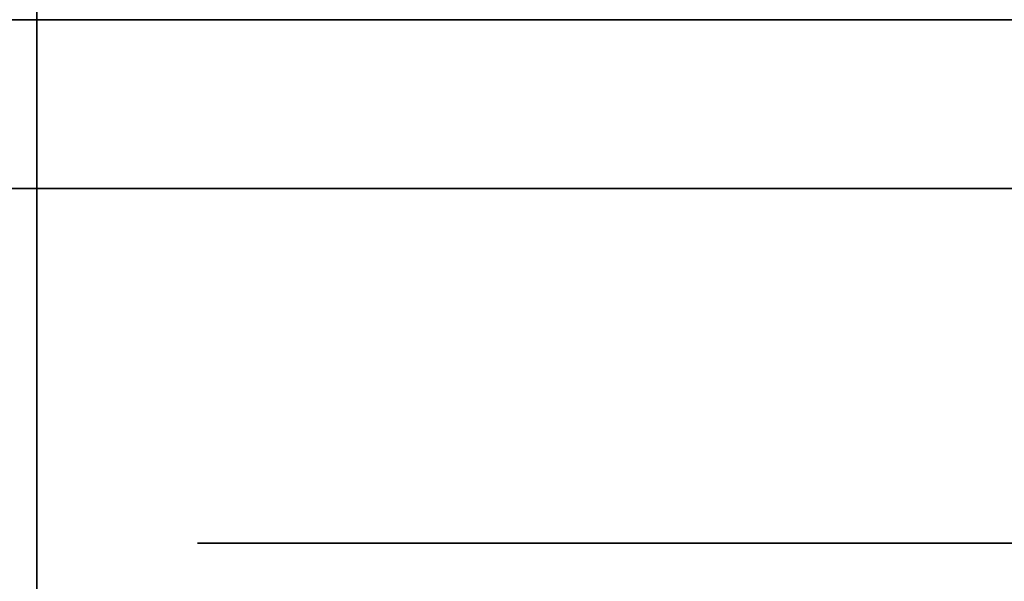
# Model space of a CAD drawing. Extents: x -1299 to -1246.9, y 2743.7 to 2747.9.
# Tile 333 of 656: x -1261.0467 to -1261.019, y 2747.8145 to 2747.8303. Entities that reach past the tile are written whole.
import ezdxf

# ---------------------------------------------------------------- set-up
doc = ezdxf.new("R2010")
doc.units = 0
doc.header["$LTSCALE"] = 150
doc.header["$MEASUREMENT"] = 0
doc.layers.add('3DFACE_BOLT', color=7, linetype='CONTINUOUS')
doc.layers.add('3DFACE_SHAPE', color=7, linetype='CONTINUOUS')

msp = doc.modelspace()

# ---------------------------------------------------------------- linework, layer by layer
at = {"layer": '3DFACE_BOLT', "color": 1}
for points, invisible_edges in [([(-1261.035927, 2747.825589, 0.065528), (-1261.036319, 2747.825589, 0.068), (-1261.035927, 2747.875589, 0.065528)], 14), ([(-1261.035927, 2747.875589, 0.065528), (-1261.036319, 2747.825589, 0.068), (-1261.036319, 2747.875589, 0.068)], 3), ([(-1261.036319, 2747.825589, 0.068), (-1261.035927, 2747.825589, 0.070472), (-1261.036319, 2747.875589, 0.068)], 14), ([(-1261.036319, 2747.875589, 0.068), (-1261.035927, 2747.825589, 0.070472), (-1261.035927, 2747.875589, 0.070472)], 3), ([(-1261.035927, 2747.825589, 0.135528), (-1261.036319, 2747.825589, 0.138), (-1261.035927, 2747.875589, 0.135528)], 14), ([(-1261.035927, 2747.875589, 0.135528), (-1261.036319, 2747.825589, 0.138), (-1261.036319, 2747.875589, 0.138)], 3), ([(-1261.036319, 2747.825589, 0.138), (-1261.035927, 2747.825589, 0.140472), (-1261.036319, 2747.875589, 0.138)], 14), ([(-1261.036319, 2747.875589, 0.138), (-1261.035927, 2747.825589, 0.140472), (-1261.035927, 2747.875589, 0.140472)], 3), ([(-1261.034791, 2747.825589, 0.063298), (-1261.035927, 2747.825589, 0.065528), (-1261.034791, 2747.875589, 0.063298)], 14), ([(-1261.034791, 2747.875589, 0.063298), (-1261.035927, 2747.825589, 0.065528), (-1261.035927, 2747.875589, 0.065528)], 3), ([(-1261.035927, 2747.825589, 0.070472), (-1261.034791, 2747.825589, 0.072702), (-1261.035927, 2747.875589, 0.070472)], 14), ([(-1261.035927, 2747.875589, 0.070472), (-1261.034791, 2747.825589, 0.072702), (-1261.034791, 2747.875589, 0.072702)], 3), ([(-1261.034791, 2747.825589, 0.133298), (-1261.035927, 2747.825589, 0.135528), (-1261.034791, 2747.875589, 0.133298)], 14), ([(-1261.034791, 2747.875589, 0.133298), (-1261.035927, 2747.825589, 0.135528), (-1261.035927, 2747.875589, 0.135528)], 3), ([(-1261.035927, 2747.825589, 0.140472), (-1261.034791, 2747.825589, 0.142702), (-1261.035927, 2747.875589, 0.140472)], 14), ([(-1261.035927, 2747.875589, 0.140472), (-1261.034791, 2747.825589, 0.142702), (-1261.034791, 2747.875589, 0.142702)], 3), ([(-1261.033021, 2747.825589, 0.061528), (-1261.034791, 2747.825589, 0.063298), (-1261.033021, 2747.875589, 0.061528)], 14), ([(-1261.033021, 2747.875589, 0.061528), (-1261.034791, 2747.825589, 0.063298), (-1261.034791, 2747.875589, 0.063298)], 3), ([(-1261.034791, 2747.825589, 0.072702), (-1261.033021, 2747.825589, 0.074472), (-1261.034791, 2747.875589, 0.072702)], 14), ([(-1261.034791, 2747.875589, 0.072702), (-1261.033021, 2747.825589, 0.074472), (-1261.033021, 2747.875589, 0.074472)], 3), ([(-1261.033021, 2747.825589, 0.131528), (-1261.034791, 2747.825589, 0.133298), (-1261.033021, 2747.875589, 0.131528)], 14), ([(-1261.033021, 2747.875589, 0.131528), (-1261.034791, 2747.825589, 0.133298), (-1261.034791, 2747.875589, 0.133298)], 3), ([(-1261.034791, 2747.825589, 0.142702), (-1261.033021, 2747.825589, 0.144472), (-1261.034791, 2747.875589, 0.142702)], 14), ([(-1261.034791, 2747.875589, 0.142702), (-1261.033021, 2747.825589, 0.144472), (-1261.033021, 2747.875589, 0.144472)], 3), ([(-1261.030791, 2747.825589, 0.060392), (-1261.033021, 2747.825589, 0.061528), (-1261.030791, 2747.875589, 0.060392)], 14), ([(-1261.030791, 2747.875589, 0.060392), (-1261.033021, 2747.825589, 0.061528), (-1261.033021, 2747.875589, 0.061528)], 3), ([(-1261.033021, 2747.825589, 0.074472), (-1261.030791, 2747.825589, 0.075608), (-1261.033021, 2747.875589, 0.074472)], 14), ([(-1261.033021, 2747.875589, 0.074472), (-1261.030791, 2747.825589, 0.075608), (-1261.030791, 2747.875589, 0.075608)], 3), ([(-1261.030791, 2747.825589, 0.130392), (-1261.033021, 2747.825589, 0.131528), (-1261.030791, 2747.875589, 0.130392)], 14), ([(-1261.030791, 2747.875589, 0.130392), (-1261.033021, 2747.825589, 0.131528), (-1261.033021, 2747.875589, 0.131528)], 3), ([(-1261.033021, 2747.825589, 0.144472), (-1261.030791, 2747.825589, 0.145608), (-1261.033021, 2747.875589, 0.144472)], 14), ([(-1261.033021, 2747.875589, 0.144472), (-1261.030791, 2747.825589, 0.145608), (-1261.030791, 2747.875589, 0.145608)], 3), ([(-1261.028319, 2747.825589, 0.06), (-1261.030791, 2747.825589, 0.060392), (-1261.028319, 2747.875589, 0.06)], 14), ([(-1261.028319, 2747.875589, 0.06), (-1261.030791, 2747.825589, 0.060392), (-1261.030791, 2747.875589, 0.060392)], 3), ([(-1261.030791, 2747.825589, 0.075608), (-1261.028319, 2747.825589, 0.076), (-1261.030791, 2747.875589, 0.075608)], 14), ([(-1261.030791, 2747.875589, 0.075608), (-1261.028319, 2747.825589, 0.076), (-1261.028319, 2747.875589, 0.076)], 3), ([(-1261.028319, 2747.825589, 0.13), (-1261.030791, 2747.825589, 0.130392), (-1261.028319, 2747.875589, 0.13)], 14), ([(-1261.028319, 2747.875589, 0.13), (-1261.030791, 2747.825589, 0.130392), (-1261.030791, 2747.875589, 0.130392)], 3), ([(-1261.030791, 2747.825589, 0.145608), (-1261.028319, 2747.825589, 0.146), (-1261.030791, 2747.875589, 0.145608)], 14), ([(-1261.030791, 2747.875589, 0.145608), (-1261.028319, 2747.825589, 0.146), (-1261.028319, 2747.875589, 0.146)], 3), ([(-1261.025847, 2747.825589, 0.060392), (-1261.028319, 2747.825589, 0.06), (-1261.025847, 2747.875589, 0.060392)], 14), ([(-1261.025847, 2747.875589, 0.060392), (-1261.028319, 2747.825589, 0.06), (-1261.028319, 2747.875589, 0.06)], 3), ([(-1261.028319, 2747.825589, 0.076), (-1261.025847, 2747.825589, 0.075608), (-1261.028319, 2747.875589, 0.076)], 14), ([(-1261.028319, 2747.875589, 0.076), (-1261.025847, 2747.825589, 0.075608), (-1261.025847, 2747.875589, 0.075608)], 3), ([(-1261.025847, 2747.825589, 0.130392), (-1261.028319, 2747.825589, 0.13), (-1261.025847, 2747.875589, 0.130392)], 14), ([(-1261.025847, 2747.875589, 0.130392), (-1261.028319, 2747.825589, 0.13), (-1261.028319, 2747.875589, 0.13)], 3), ([(-1261.028319, 2747.825589, 0.146), (-1261.025847, 2747.825589, 0.145608), (-1261.028319, 2747.875589, 0.146)], 14), ([(-1261.028319, 2747.875589, 0.146), (-1261.025847, 2747.825589, 0.145608), (-1261.025847, 2747.875589, 0.145608)], 3), ([(-1261.023616, 2747.825589, 0.061528), (-1261.025847, 2747.825589, 0.060392), (-1261.023616, 2747.875589, 0.061528)], 14), ([(-1261.023616, 2747.875589, 0.061528), (-1261.025847, 2747.825589, 0.060392), (-1261.025847, 2747.875589, 0.060392)], 3), ([(-1261.025847, 2747.825589, 0.075608), (-1261.023616, 2747.825589, 0.074472), (-1261.025847, 2747.875589, 0.075608)], 14), ([(-1261.025847, 2747.875589, 0.075608), (-1261.023616, 2747.825589, 0.074472), (-1261.023616, 2747.875589, 0.074472)], 3), ([(-1261.023616, 2747.825589, 0.131528), (-1261.025847, 2747.825589, 0.130392), (-1261.023616, 2747.875589, 0.131528)], 14), ([(-1261.023616, 2747.875589, 0.131528), (-1261.025847, 2747.825589, 0.130392), (-1261.025847, 2747.875589, 0.130392)], 3), ([(-1261.025847, 2747.825589, 0.145608), (-1261.023616, 2747.825589, 0.144472), (-1261.025847, 2747.875589, 0.145608)], 14), ([(-1261.025847, 2747.875589, 0.145608), (-1261.023616, 2747.825589, 0.144472), (-1261.023616, 2747.875589, 0.144472)], 3), ([(-1261.021847, 2747.825589, 0.063298), (-1261.023616, 2747.825589, 0.061528), (-1261.021847, 2747.875589, 0.063298)], 14), ([(-1261.021847, 2747.875589, 0.063298), (-1261.023616, 2747.825589, 0.061528), (-1261.023616, 2747.875589, 0.061528)], 3), ([(-1261.023616, 2747.825589, 0.074472), (-1261.021847, 2747.825589, 0.072702), (-1261.023616, 2747.875589, 0.074472)], 14), ([(-1261.023616, 2747.875589, 0.074472), (-1261.021847, 2747.825589, 0.072702), (-1261.021847, 2747.875589, 0.072702)], 3), ([(-1261.021847, 2747.825589, 0.133298), (-1261.023616, 2747.825589, 0.131528), (-1261.021847, 2747.875589, 0.133298)], 14), ([(-1261.021847, 2747.875589, 0.133298), (-1261.023616, 2747.825589, 0.131528), (-1261.023616, 2747.875589, 0.131528)], 3), ([(-1261.023616, 2747.825589, 0.144472), (-1261.021847, 2747.825589, 0.142702), (-1261.023616, 2747.875589, 0.144472)], 14), ([(-1261.023616, 2747.875589, 0.144472), (-1261.021847, 2747.825589, 0.142702), (-1261.021847, 2747.875589, 0.142702)], 3), ([(-1261.02071, 2747.825589, 0.065528), (-1261.021847, 2747.825589, 0.063298), (-1261.02071, 2747.875589, 0.065528)], 14), ([(-1261.02071, 2747.875589, 0.065528), (-1261.021847, 2747.825589, 0.063298), (-1261.021847, 2747.875589, 0.063298)], 3), ([(-1261.021847, 2747.825589, 0.072702), (-1261.02071, 2747.825589, 0.070472), (-1261.021847, 2747.875589, 0.072702)], 14), ([(-1261.021847, 2747.875589, 0.072702), (-1261.02071, 2747.825589, 0.070472), (-1261.02071, 2747.875589, 0.070472)], 3), ([(-1261.02071, 2747.825589, 0.135528), (-1261.021847, 2747.825589, 0.133298), (-1261.02071, 2747.875589, 0.135528)], 14), ([(-1261.02071, 2747.875589, 0.135528), (-1261.021847, 2747.825589, 0.133298), (-1261.021847, 2747.875589, 0.133298)], 3), ([(-1261.021847, 2747.825589, 0.142702), (-1261.02071, 2747.825589, 0.140472), (-1261.021847, 2747.875589, 0.142702)], 14), ([(-1261.021847, 2747.875589, 0.142702), (-1261.02071, 2747.825589, 0.140472), (-1261.02071, 2747.875589, 0.140472)], 3), ([(-1261.020319, 2747.825589, 0.068), (-1261.02071, 2747.825589, 0.065528), (-1261.020319, 2747.875589, 0.068)], 14), ([(-1261.020319, 2747.875589, 0.068), (-1261.02071, 2747.825589, 0.065528), (-1261.02071, 2747.875589, 0.065528)], 3), ([(-1261.02071, 2747.825589, 0.070472), (-1261.020319, 2747.825589, 0.068), (-1261.02071, 2747.875589, 0.070472)], 14), ([(-1261.02071, 2747.875589, 0.070472), (-1261.020319, 2747.825589, 0.068), (-1261.020319, 2747.875589, 0.068)], 3), ([(-1261.020319, 2747.825589, 0.138), (-1261.02071, 2747.825589, 0.135528), (-1261.020319, 2747.875589, 0.138)], 14), ([(-1261.020319, 2747.875589, 0.138), (-1261.02071, 2747.825589, 0.135528), (-1261.02071, 2747.875589, 0.135528)], 3), ([(-1261.02071, 2747.825589, 0.140472), (-1261.020319, 2747.825589, 0.138), (-1261.02071, 2747.875589, 0.140472)], 14), ([(-1261.02071, 2747.875589, 0.140472), (-1261.020319, 2747.825589, 0.138), (-1261.020319, 2747.875589, 0.138)], 3), ([(-1261.035006, 2747.815589, 0.056417), (-1261.041694, 2747.815589, 0.068), (-1261.035006, 2747.825589, 0.056417)], 14), ([(-1261.035006, 2747.825589, 0.056417), (-1261.041694, 2747.815589, 0.068), (-1261.041694, 2747.825589, 0.068)], 3), ([(-1261.041694, 2747.815589, 0.068), (-1261.035006, 2747.815589, 0.079583), (-1261.041694, 2747.825589, 0.068)], 14), ([(-1261.041694, 2747.825589, 0.068), (-1261.035006, 2747.815589, 0.079583), (-1261.035006, 2747.825589, 0.079583)], 3), ([(-1261.035006, 2747.825589, 0.056417), (-1261.041694, 2747.825589, 0.068), (-1261.035006, 2747.825589, 0.079583)], 12), ([(-1261.035006, 2747.815589, 0.126417), (-1261.041694, 2747.815589, 0.138), (-1261.035006, 2747.825589, 0.126417)], 14), ([(-1261.035006, 2747.825589, 0.126417), (-1261.041694, 2747.815589, 0.138), (-1261.041694, 2747.825589, 0.138)], 3), ([(-1261.041694, 2747.815589, 0.138), (-1261.035006, 2747.815589, 0.149583), (-1261.041694, 2747.825589, 0.138)], 14), ([(-1261.041694, 2747.825589, 0.138), (-1261.035006, 2747.815589, 0.149583), (-1261.035006, 2747.825589, 0.149583)], 3), ([(-1261.035006, 2747.825589, 0.126417), (-1261.041694, 2747.825589, 0.138), (-1261.035006, 2747.825589, 0.149583)], 12), ([(-1261.035927, 2747.825589, 0.070472), (-1261.036319, 2747.825589, 0.068), (-1261.035927, 2747.825589, 0.065528)], 12), ([(-1261.035927, 2747.825589, 0.140472), (-1261.036319, 2747.825589, 0.138), (-1261.035927, 2747.825589, 0.135528)], 12), ([(-1261.034791, 2747.825589, 0.072702), (-1261.035927, 2747.825589, 0.070472), (-1261.034791, 2747.825589, 0.063298)], 14), ([(-1261.034791, 2747.825589, 0.063298), (-1261.035927, 2747.825589, 0.070472), (-1261.035927, 2747.825589, 0.065528)], 3), ([(-1261.034791, 2747.825589, 0.142702), (-1261.035927, 2747.825589, 0.140472), (-1261.034791, 2747.825589, 0.133298)], 14), ([(-1261.034791, 2747.825589, 0.133298), (-1261.035927, 2747.825589, 0.140472), (-1261.035927, 2747.825589, 0.135528)], 3), ([(-1261.021631, 2747.815589, 0.056417), (-1261.035006, 2747.815589, 0.056417), (-1261.021631, 2747.825589, 0.056417)], 14), ([(-1261.021631, 2747.825589, 0.056417), (-1261.035006, 2747.815589, 0.056417), (-1261.035006, 2747.825589, 0.056417)], 3), ([(-1261.035006, 2747.815589, 0.079583), (-1261.021631, 2747.815589, 0.079583), (-1261.035006, 2747.825589, 0.079583)], 14), ([(-1261.035006, 2747.825589, 0.079583), (-1261.021631, 2747.815589, 0.079583), (-1261.021631, 2747.825589, 0.079583)], 3), ([(-1261.021631, 2747.825589, 0.056417), (-1261.035006, 2747.825589, 0.056417), (-1261.021631, 2747.825589, 0.079583)], 14), ([(-1261.021631, 2747.825589, 0.079583), (-1261.035006, 2747.825589, 0.056417), (-1261.035006, 2747.825589, 0.079583)], 3), ([(-1261.021631, 2747.815589, 0.126417), (-1261.035006, 2747.815589, 0.126417), (-1261.021631, 2747.825589, 0.126417)], 14), ([(-1261.021631, 2747.825589, 0.126417), (-1261.035006, 2747.815589, 0.126417), (-1261.035006, 2747.825589, 0.126417)], 3), ([(-1261.035006, 2747.815589, 0.149583), (-1261.021631, 2747.815589, 0.149583), (-1261.035006, 2747.825589, 0.149583)], 14), ([(-1261.035006, 2747.825589, 0.149583), (-1261.021631, 2747.815589, 0.149583), (-1261.021631, 2747.825589, 0.149583)], 3), ([(-1261.021631, 2747.825589, 0.126417), (-1261.035006, 2747.825589, 0.126417), (-1261.021631, 2747.825589, 0.149583)], 14), ([(-1261.021631, 2747.825589, 0.149583), (-1261.035006, 2747.825589, 0.126417), (-1261.035006, 2747.825589, 0.149583)], 3), ([(-1261.033021, 2747.825589, 0.074472), (-1261.034791, 2747.825589, 0.072702), (-1261.033021, 2747.825589, 0.061528)], 14), ([(-1261.033021, 2747.825589, 0.061528), (-1261.034791, 2747.825589, 0.072702), (-1261.034791, 2747.825589, 0.063298)], 3), ([(-1261.033021, 2747.825589, 0.144472), (-1261.034791, 2747.825589, 0.142702), (-1261.033021, 2747.825589, 0.131528)], 14), ([(-1261.033021, 2747.825589, 0.131528), (-1261.034791, 2747.825589, 0.142702), (-1261.034791, 2747.825589, 0.133298)], 3), ([(-1261.030791, 2747.825589, 0.075608), (-1261.033021, 2747.825589, 0.074472), (-1261.030791, 2747.825589, 0.060392)], 14), ([(-1261.030791, 2747.825589, 0.060392), (-1261.033021, 2747.825589, 0.074472), (-1261.033021, 2747.825589, 0.061528)], 3), ([(-1261.030791, 2747.825589, 0.145608), (-1261.033021, 2747.825589, 0.144472), (-1261.030791, 2747.825589, 0.130392)], 14), ([(-1261.030791, 2747.825589, 0.130392), (-1261.033021, 2747.825589, 0.144472), (-1261.033021, 2747.825589, 0.131528)], 3), ([(-1261.028319, 2747.825589, 0.076), (-1261.030791, 2747.825589, 0.075608), (-1261.028319, 2747.825589, 0.06)], 14), ([(-1261.028319, 2747.825589, 0.06), (-1261.030791, 2747.825589, 0.075608), (-1261.030791, 2747.825589, 0.060392)], 3), ([(-1261.028319, 2747.825589, 0.146), (-1261.030791, 2747.825589, 0.145608), (-1261.028319, 2747.825589, 0.13)], 14), ([(-1261.028319, 2747.825589, 0.13), (-1261.030791, 2747.825589, 0.145608), (-1261.030791, 2747.825589, 0.130392)], 3), ([(-1261.025847, 2747.825589, 0.075608), (-1261.028319, 2747.825589, 0.076), (-1261.025847, 2747.825589, 0.060392)], 14), ([(-1261.025847, 2747.825589, 0.060392), (-1261.028319, 2747.825589, 0.076), (-1261.028319, 2747.825589, 0.06)], 3), ([(-1261.025847, 2747.825589, 0.145608), (-1261.028319, 2747.825589, 0.146), (-1261.025847, 2747.825589, 0.130392)], 14), ([(-1261.025847, 2747.825589, 0.130392), (-1261.028319, 2747.825589, 0.146), (-1261.028319, 2747.825589, 0.13)], 3), ([(-1261.023616, 2747.825589, 0.074472), (-1261.025847, 2747.825589, 0.075608), (-1261.023616, 2747.825589, 0.061528)], 14), ([(-1261.023616, 2747.825589, 0.061528), (-1261.025847, 2747.825589, 0.075608), (-1261.025847, 2747.825589, 0.060392)], 3), ([(-1261.023616, 2747.825589, 0.144472), (-1261.025847, 2747.825589, 0.145608), (-1261.023616, 2747.825589, 0.131528)], 14), ([(-1261.023616, 2747.825589, 0.131528), (-1261.025847, 2747.825589, 0.145608), (-1261.025847, 2747.825589, 0.130392)], 3), ([(-1261.021847, 2747.825589, 0.072702), (-1261.023616, 2747.825589, 0.074472), (-1261.021847, 2747.825589, 0.063298)], 14), ([(-1261.021847, 2747.825589, 0.063298), (-1261.023616, 2747.825589, 0.074472), (-1261.023616, 2747.825589, 0.061528)], 3), ([(-1261.021847, 2747.825589, 0.142702), (-1261.023616, 2747.825589, 0.144472), (-1261.021847, 2747.825589, 0.133298)], 14), ([(-1261.021847, 2747.825589, 0.133298), (-1261.023616, 2747.825589, 0.144472), (-1261.023616, 2747.825589, 0.131528)], 3), ([(-1261.02071, 2747.825589, 0.070472), (-1261.021847, 2747.825589, 0.072702), (-1261.02071, 2747.825589, 0.065528)], 14), ([(-1261.02071, 2747.825589, 0.065528), (-1261.021847, 2747.825589, 0.072702), (-1261.021847, 2747.825589, 0.063298)], 3), ([(-1261.02071, 2747.825589, 0.140472), (-1261.021847, 2747.825589, 0.142702), (-1261.02071, 2747.825589, 0.135528)], 14), ([(-1261.02071, 2747.825589, 0.135528), (-1261.021847, 2747.825589, 0.142702), (-1261.021847, 2747.825589, 0.133298)], 3), ([(-1261.014944, 2747.815589, 0.068), (-1261.021631, 2747.815589, 0.056417), (-1261.014944, 2747.825589, 0.068)], 14), ([(-1261.014944, 2747.825589, 0.068), (-1261.021631, 2747.815589, 0.056417), (-1261.021631, 2747.825589, 0.056417)], 3), ([(-1261.021631, 2747.815589, 0.079583), (-1261.014944, 2747.815589, 0.068), (-1261.021631, 2747.825589, 0.079583)], 14), ([(-1261.021631, 2747.825589, 0.079583), (-1261.014944, 2747.815589, 0.068), (-1261.014944, 2747.825589, 0.068)], 3), ([(-1261.014944, 2747.825589, 0.068), (-1261.021631, 2747.825589, 0.056417), (-1261.021631, 2747.825589, 0.079583)], 2), ([(-1261.014944, 2747.815589, 0.138), (-1261.021631, 2747.815589, 0.126417), (-1261.014944, 2747.825589, 0.138)], 14), ([(-1261.014944, 2747.825589, 0.138), (-1261.021631, 2747.815589, 0.126417), (-1261.021631, 2747.825589, 0.126417)], 3), ([(-1261.021631, 2747.815589, 0.149583), (-1261.014944, 2747.815589, 0.138), (-1261.021631, 2747.825589, 0.149583)], 14), ([(-1261.021631, 2747.825589, 0.149583), (-1261.014944, 2747.815589, 0.138), (-1261.014944, 2747.825589, 0.138)], 3), ([(-1261.014944, 2747.825589, 0.138), (-1261.021631, 2747.825589, 0.126417), (-1261.021631, 2747.825589, 0.149583)], 2), ([(-1261.020319, 2747.825589, 0.068), (-1261.02071, 2747.825589, 0.070472), (-1261.02071, 2747.825589, 0.065528)], 2), ([(-1261.020319, 2747.825589, 0.138), (-1261.02071, 2747.825589, 0.140472), (-1261.02071, 2747.825589, 0.135528)], 2), ([(-1261.035006, 2747.815589, 0.079583), (-1261.041694, 2747.815589, 0.068), (-1261.035006, 2747.815589, 0.056417)], 12), ([(-1261.035006, 2747.815589, 0.149583), (-1261.041694, 2747.815589, 0.138), (-1261.035006, 2747.815589, 0.126417)], 12), ([(-1261.021631, 2747.815589, 0.079583), (-1261.035006, 2747.815589, 0.079583), (-1261.021631, 2747.815589, 0.056417)], 14), ([(-1261.021631, 2747.815589, 0.056417), (-1261.035006, 2747.815589, 0.079583), (-1261.035006, 2747.815589, 0.056417)], 3), ([(-1261.021631, 2747.815589, 0.149583), (-1261.035006, 2747.815589, 0.149583), (-1261.021631, 2747.815589, 0.126417)], 14), ([(-1261.021631, 2747.815589, 0.126417), (-1261.035006, 2747.815589, 0.149583), (-1261.035006, 2747.815589, 0.126417)], 3), ([(-1261.014944, 2747.815589, 0.068), (-1261.021631, 2747.815589, 0.079583), (-1261.021631, 2747.815589, 0.056417)], 2), ([(-1261.014944, 2747.815589, 0.138), (-1261.021631, 2747.815589, 0.149583), (-1261.021631, 2747.815589, 0.126417)], 2)]:
    msp.add_3dface(points, dxfattribs=dict(at, invisible_edges=invisible_edges))
at = {"layer": '3DFACE_SHAPE', "color": 13}
for points, invisible_edges in [([(-1264.944219, 2747.782449, 0.206), (-1261.046219, 2747.782449, 0.206), (-1264.944219, 2747.884449, 0.206)], 2), ([(-1261.046219, 2747.782449, 0.206), (-1261.046219, 2747.884449, 0.206), (-1264.944219, 2747.884449, 0.206)], 12), ([(-1264.944219, 2747.884449), (-1261.046219, 2747.884449), (-1264.944219, 2747.782449)], 2), ([(-1261.046219, 2747.884449), (-1261.046219, 2747.782449), (-1264.944219, 2747.782449)], 12), ([(-1261.046219, 2747.782449, 0.206), (-1261.046219, 2747.836549, 0.198), (-1261.046219, 2747.884449, 0.206)], 3), ([(-1261.046219, 2747.884449), (-1261.046219, 2747.830349, 0.008), (-1261.046219, 2747.782449)], 3), ([(-1261.046219, 2747.884449, 0.206), (-1261.046219, 2746.946449, 0.206), (-1260.944219, 2747.884449, 0.206)], 2), ([(-1261.046219, 2746.946449, 0.206), (-1260.944219, 2746.946449, 0.206), (-1260.944219, 2747.884449, 0.206)], 12), ([(-1261.046219, 2747.884449, 0.198), (-1261.046219, 2746.946449, 0.198), (-1261.046219, 2747.884449, 0.206)], 2), ([(-1261.046219, 2746.946449, 0.198), (-1261.046219, 2746.946449, 0.206), (-1261.046219, 2747.884449, 0.206)], 12), ([(-1260.998319, 2747.884449, 0.198), (-1260.998319, 2746.946449, 0.198), (-1261.046219, 2747.884449, 0.198)], 2), ([(-1260.998319, 2746.946449, 0.198), (-1261.046219, 2746.946449, 0.198), (-1261.046219, 2747.884449, 0.198)], 12), ([(-1261.046219, 2747.884449, 0.008), (-1261.046219, 2746.946449, 0.008), (-1260.998319, 2747.884449, 0.008)], 2), ([(-1261.046219, 2746.946449, 0.008), (-1260.998319, 2746.946449, 0.008), (-1260.998319, 2747.884449, 0.008)], 12), ([(-1261.046219, 2747.884449), (-1261.046219, 2746.946449), (-1261.046219, 2747.884449, 0.008)], 2), ([(-1261.046219, 2746.946449), (-1261.046219, 2746.946449, 0.008), (-1261.046219, 2747.884449, 0.008)], 12), ([(-1260.944219, 2747.884449), (-1260.944219, 2746.946449), (-1261.046219, 2747.884449)], 2), ([(-1260.944219, 2746.946449), (-1261.046219, 2746.946449), (-1261.046219, 2747.884449)], 12), ([(-1261.046219, 2747.830349, 0.198), (-1261.046219, 2747.836549, 0.198), (-1261.046219, 2747.782449, 0.206)], 14), ([(-1264.944219, 2747.830349, 0.198), (-1261.046219, 2747.830349, 0.198), (-1264.944219, 2747.782449, 0.198)], 2), ([(-1261.046219, 2747.830349, 0.198), (-1261.046219, 2747.782449, 0.198), (-1264.944219, 2747.782449, 0.198)], 12), ([(-1264.944219, 2747.782449, 0.008), (-1261.046219, 2747.782449, 0.008), (-1264.944219, 2747.830349, 0.008)], 2), ([(-1261.046219, 2747.782449, 0.008), (-1261.046219, 2747.830349, 0.008), (-1264.944219, 2747.830349, 0.008)], 12), ([(-1261.003319, 2747.830349, 0.173), (-1261.034329, 2747.830349, 0.14401), (-1261.054119, 2747.830349, 0.173)], 3), ([(-1261.034329, 2747.830349, 0.14401), (-1261.036819, 2747.830349, 0.138), (-1261.054119, 2747.830349, 0.173)], 14), ([(-1261.036819, 2747.830349, 0.068), (-1261.054119, 2747.830349, 0.033), (-1261.034329, 2747.830349, 0.13199)], 15), ([(-1261.034329, 2747.830349, 0.13199), (-1261.054119, 2747.830349, 0.033), (-1261.036819, 2747.830349, 0.138)], 3), ([(-1261.054119, 2747.830349, 0.033), (-1261.054119, 2747.830349, 0.173), (-1261.036819, 2747.830349, 0.138)], 14), ([(-1261.036819, 2747.830349, 0.068), (-1261.034329, 2747.830349, 0.06199), (-1261.054119, 2747.830349, 0.033)], 14), ([(-1261.034329, 2747.830349, 0.06199), (-1261.028319, 2747.830349, 0.0595), (-1261.054119, 2747.830349, 0.033)], 14), ([(-1261.054119, 2747.830349, 0.033), (-1261.028319, 2747.830349, 0.0595), (-1261.022308, 2747.830349, 0.06199)], 13), ([(-1261.054119, 2747.830349, 0.033), (-1261.022308, 2747.830349, 0.06199), (-1261.003319, 2747.830349, 0.033)], 3), ([(-1261.054119, 2747.825589, 0.173), (-1261.028319, 2747.825589, 0.173), (-1261.054119, 2747.830349, 0.173)], 2), ([(-1261.028319, 2747.825589, 0.173), (-1261.008079, 2747.825589, 0.173), (-1261.054119, 2747.830349, 0.173)], 14), ([(-1261.054119, 2747.830349, 0.173), (-1261.008079, 2747.825589, 0.173), (-1261.003319, 2747.830349, 0.173)], 3), ([(-1261.008079, 2747.825589, 0.033), (-1261.054119, 2747.830349, 0.033), (-1261.003319, 2747.830349, 0.033)], 13), ([(-1261.008079, 2747.825589, 0.033), (-1261.054119, 2747.825589, 0.033), (-1261.054119, 2747.830349, 0.033)], 12), ([(-1261.046219, 2747.782449, 0.198), (-1261.046219, 2747.830349, 0.198), (-1261.046219, 2747.782449, 0.206)], 2), ([(-1261.046219, 2747.830349, 0.008), (-1261.046219, 2747.782449, 0.008), (-1261.046219, 2747.782449)], 12), ([(-1261.034329, 2747.830349, 0.07401), (-1261.036819, 2747.830349, 0.068), (-1261.034329, 2747.830349, 0.13199)], 14), ([(-1261.034329, 2747.825589, 0.13199), (-1261.034329, 2747.830349, 0.13199), (-1261.036819, 2747.825589, 0.138)], 3), ([(-1261.034329, 2747.830349, 0.13199), (-1261.036819, 2747.830349, 0.138), (-1261.036819, 2747.825589, 0.138)], 14), ([(-1261.036819, 2747.825589, 0.138), (-1261.036819, 2747.830349, 0.138), (-1261.034329, 2747.825589, 0.14401)], 3), ([(-1261.036819, 2747.830349, 0.138), (-1261.034329, 2747.830349, 0.14401), (-1261.034329, 2747.825589, 0.14401)], 14), ([(-1261.034329, 2747.825589, 0.06199), (-1261.034329, 2747.830349, 0.06199), (-1261.036819, 2747.825589, 0.068)], 3), ([(-1261.034329, 2747.830349, 0.06199), (-1261.036819, 2747.830349, 0.068), (-1261.036819, 2747.825589, 0.068)], 14), ([(-1261.036819, 2747.825589, 0.068), (-1261.036819, 2747.830349, 0.068), (-1261.034329, 2747.825589, 0.07401)], 3), ([(-1261.036819, 2747.830349, 0.068), (-1261.034329, 2747.830349, 0.07401), (-1261.034329, 2747.825589, 0.07401)], 14), ([(-1261.028319, 2747.830349, 0.1465), (-1261.034329, 2747.830349, 0.14401), (-1261.003319, 2747.830349, 0.173)], 14), ([(-1261.034329, 2747.830349, 0.13199), (-1261.028319, 2747.830349, 0.1295), (-1261.034329, 2747.830349, 0.07401)], 14), ([(-1261.028319, 2747.830349, 0.1295), (-1261.028319, 2747.830349, 0.0765), (-1261.034329, 2747.830349, 0.07401)], 13), ([(-1261.028319, 2747.825589, 0.1295), (-1261.028319, 2747.830349, 0.1295), (-1261.034329, 2747.825589, 0.13199)], 3), ([(-1261.028319, 2747.830349, 0.1295), (-1261.034329, 2747.830349, 0.13199), (-1261.034329, 2747.825589, 0.13199)], 14), ([(-1261.034329, 2747.825589, 0.14401), (-1261.034329, 2747.830349, 0.14401), (-1261.028319, 2747.825589, 0.1465)], 3), ([(-1261.034329, 2747.830349, 0.14401), (-1261.028319, 2747.830349, 0.1465), (-1261.028319, 2747.825589, 0.1465)], 14), ([(-1261.028319, 2747.825589, 0.0595), (-1261.028319, 2747.830349, 0.0595), (-1261.034329, 2747.825589, 0.06199)], 3), ([(-1261.028319, 2747.830349, 0.0595), (-1261.034329, 2747.830349, 0.06199), (-1261.034329, 2747.825589, 0.06199)], 14), ([(-1261.034329, 2747.825589, 0.07401), (-1261.034329, 2747.830349, 0.07401), (-1261.028319, 2747.825589, 0.0765)], 3), ([(-1261.034329, 2747.830349, 0.07401), (-1261.028319, 2747.830349, 0.0765), (-1261.028319, 2747.825589, 0.0765)], 14), ([(-1261.022308, 2747.830349, 0.14401), (-1261.028319, 2747.830349, 0.1465), (-1261.003319, 2747.830349, 0.138)], 14), ([(-1261.003319, 2747.830349, 0.138), (-1261.028319, 2747.830349, 0.1465), (-1261.003319, 2747.830349, 0.173)], 15), ([(-1261.022308, 2747.830349, 0.07401), (-1261.028319, 2747.830349, 0.0765), (-1261.022308, 2747.830349, 0.13199)], 14), ([(-1261.028319, 2747.830349, 0.0765), (-1261.028319, 2747.830349, 0.1295), (-1261.022308, 2747.830349, 0.13199)], 13), ([(-1261.022308, 2747.825589, 0.13199), (-1261.022308, 2747.830349, 0.13199), (-1261.028319, 2747.825589, 0.1295)], 3), ([(-1261.022308, 2747.830349, 0.13199), (-1261.028319, 2747.830349, 0.1295), (-1261.028319, 2747.825589, 0.1295)], 14), ([(-1261.028319, 2747.825589, 0.1465), (-1261.028319, 2747.830349, 0.1465), (-1261.022308, 2747.825589, 0.14401)], 3), ([(-1261.028319, 2747.830349, 0.1465), (-1261.022308, 2747.830349, 0.14401), (-1261.022308, 2747.825589, 0.14401)], 14), ([(-1261.022308, 2747.825589, 0.06199), (-1261.022308, 2747.830349, 0.06199), (-1261.028319, 2747.825589, 0.0595)], 3), ([(-1261.022308, 2747.830349, 0.06199), (-1261.028319, 2747.830349, 0.0595), (-1261.028319, 2747.825589, 0.0595)], 14), ([(-1261.028319, 2747.825589, 0.0765), (-1261.028319, 2747.830349, 0.0765), (-1261.022308, 2747.825589, 0.07401)], 3), ([(-1261.028319, 2747.830349, 0.0765), (-1261.022308, 2747.830349, 0.07401), (-1261.022308, 2747.825589, 0.07401)], 14), ([(-1261.019819, 2747.830349, 0.138), (-1261.022308, 2747.830349, 0.14401), (-1261.003319, 2747.830349, 0.138)], 14), ([(-1261.022308, 2747.830349, 0.13199), (-1261.019819, 2747.830349, 0.138), (-1261.022308, 2747.830349, 0.07401)], 14), ([(-1261.019819, 2747.830349, 0.138), (-1261.003319, 2747.830349, 0.138), (-1261.022308, 2747.830349, 0.07401)], 15), ([(-1261.022308, 2747.830349, 0.07401), (-1261.003319, 2747.830349, 0.138), (-1261.019819, 2747.830349, 0.068)], 3), ([(-1261.003319, 2747.830349, 0.033), (-1261.022308, 2747.830349, 0.06199), (-1261.003319, 2747.830349, 0.068)], 3), ([(-1261.022308, 2747.830349, 0.06199), (-1261.019819, 2747.830349, 0.068), (-1261.003319, 2747.830349, 0.068)], 14), ([(-1261.022308, 2747.825589, 0.14401), (-1261.022308, 2747.830349, 0.14401), (-1261.019819, 2747.825589, 0.138)], 3), ([(-1261.022308, 2747.830349, 0.14401), (-1261.019819, 2747.830349, 0.138), (-1261.019819, 2747.825589, 0.138)], 14), ([(-1261.019819, 2747.825589, 0.138), (-1261.019819, 2747.830349, 0.138), (-1261.022308, 2747.825589, 0.13199)], 3), ([(-1261.019819, 2747.830349, 0.138), (-1261.022308, 2747.830349, 0.13199), (-1261.022308, 2747.825589, 0.13199)], 14), ([(-1261.022308, 2747.825589, 0.07401), (-1261.022308, 2747.830349, 0.07401), (-1261.019819, 2747.825589, 0.068)], 3), ([(-1261.022308, 2747.830349, 0.07401), (-1261.019819, 2747.830349, 0.068), (-1261.019819, 2747.825589, 0.068)], 14), ([(-1261.019819, 2747.825589, 0.068), (-1261.019819, 2747.830349, 0.068), (-1261.022308, 2747.825589, 0.06199)], 3), ([(-1261.019819, 2747.830349, 0.068), (-1261.022308, 2747.830349, 0.06199), (-1261.022308, 2747.825589, 0.06199)], 14), ([(-1261.003319, 2747.830349, 0.138), (-1261.003319, 2747.830349, 0.068), (-1261.019819, 2747.830349, 0.068)], 14), ([(-1261.008079, 2747.825589, 0.033), (-1261.034329, 2747.825589, 0.06199), (-1261.054119, 2747.825589, 0.033)], 3), ([(-1261.034329, 2747.825589, 0.06199), (-1261.036819, 2747.825589, 0.068), (-1261.054119, 2747.825589, 0.033)], 14), ([(-1261.036819, 2747.825589, 0.138), (-1261.054119, 2747.825589, 0.033), (-1261.036819, 2747.825589, 0.068)], 15), ([(-1261.054119, 2747.825589, 0.033), (-1261.036819, 2747.825589, 0.138), (-1261.054119, 2747.825589, 0.173)], 3), ([(-1261.036819, 2747.825589, 0.138), (-1261.034329, 2747.825589, 0.14401), (-1261.054119, 2747.825589, 0.173)], 14), ([(-1261.054119, 2747.825589, 0.173), (-1261.034329, 2747.825589, 0.14401), (-1261.028319, 2747.825589, 0.173)], 3), ([(-1261.034329, 2747.825589, 0.13199), (-1261.036819, 2747.825589, 0.138), (-1261.034329, 2747.825589, 0.07401)], 14), ([(-1261.034329, 2747.825589, 0.07401), (-1261.036819, 2747.825589, 0.138), (-1261.036819, 2747.825589, 0.068)], 3), ([(-1261.028319, 2747.825589, 0.0595), (-1261.034329, 2747.825589, 0.06199), (-1261.008079, 2747.825589, 0.033)], 14), ([(-1261.034329, 2747.825589, 0.14401), (-1261.028319, 2747.825589, 0.1465), (-1261.028319, 2747.825589, 0.173)], 14), ([(-1261.034329, 2747.825589, 0.07401), (-1261.028319, 2747.825589, 0.0765), (-1261.034329, 2747.825589, 0.13199)], 14), ([(-1261.028319, 2747.825589, 0.0765), (-1261.028319, 2747.825589, 0.1295), (-1261.034329, 2747.825589, 0.13199)], 13), ([(-1261.028319, 2747.825589, 0.1465), (-1261.022308, 2747.825589, 0.14401), (-1261.028319, 2747.825589, 0.173)], 14), ([(-1261.028319, 2747.825589, 0.173), (-1261.022308, 2747.825589, 0.14401), (-1261.008079, 2747.825589, 0.173)], 15), ([(-1261.022308, 2747.825589, 0.06199), (-1261.028319, 2747.825589, 0.0595), (-1261.008079, 2747.825589, 0.033)], 14), ([(-1261.022308, 2747.825589, 0.13199), (-1261.028319, 2747.825589, 0.1295), (-1261.022308, 2747.825589, 0.07401)], 14), ([(-1261.028319, 2747.825589, 0.1295), (-1261.028319, 2747.825589, 0.0765), (-1261.022308, 2747.825589, 0.07401)], 13), ([(-1261.022308, 2747.825589, 0.14401), (-1261.019819, 2747.825589, 0.138), (-1261.008079, 2747.825589, 0.173)], 14), ([(-1261.022308, 2747.825589, 0.07401), (-1261.019819, 2747.825589, 0.068), (-1261.022308, 2747.825589, 0.13199)], 14), ([(-1261.022308, 2747.825589, 0.13199), (-1261.019819, 2747.825589, 0.068), (-1261.019819, 2747.825589, 0.138)], 3), ([(-1261.019819, 2747.825589, 0.068), (-1261.022308, 2747.825589, 0.06199), (-1261.008079, 2747.825589, 0.033)], 14), ([(-1261.008079, 2747.825589, 0.173), (-1261.019819, 2747.825589, 0.138), (-1261.008079, 2747.825589, 0.033)], 3), ([(-1261.019819, 2747.825589, 0.068), (-1261.008079, 2747.825589, 0.033), (-1261.019819, 2747.825589, 0.138)], 15)]:
    msp.add_3dface(points, dxfattribs=dict(at, invisible_edges=invisible_edges))

doc.saveas('drawing.dxf')
